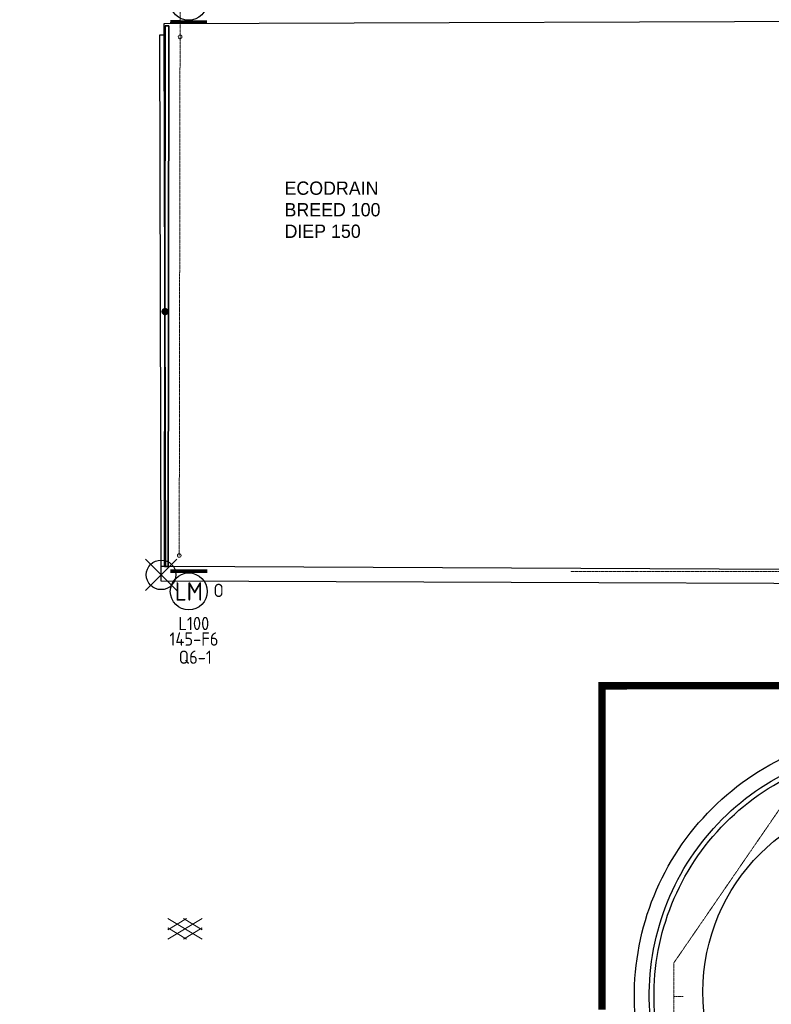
# Model space of a CAD drawing. Header units: metres. Extents: x -270273 to 328371, y -146885 to 591473.
# Tile 268 of 473: x -121995 to -101655, y 397309 to 423948. Entities that reach past the tile are written whole.
import ezdxf
from ezdxf.enums import TextEntityAlignment as Align
from ezdxf.lldxf.tags import DXFTag

# ---------------------------------------------------------------- set-up
doc = ezdxf.new("R2010")
doc.units = ezdxf.units.M
doc.linetypes.add('DASHED', pattern=[19.05, 12.7, -6.35])
doc.linetypes.add('RI-AWZI_TERREINRIOLERING', pattern=[19.8, 6, -1.8, 2.4, -1.8, 1.8, -1.8, 2.4, -1.8])
doc.layers.get('0').update_dxf_attribs({"color": 151})
for name, color, linetype in [('B-ME-IE-VERLICHTING-G', 253, 'Continuous'), ('B-XX-OG-BEBOUWING-G', 1, 'Continuous'), ('B-XX-RI-AWZI_DRAINAGE-T25_HDSR', 7, 'Continuous'), ('B-XX-VH-KANTVERHARDING-G', 253, 'Continuous'), ('B-XX-VH-MOLGOOT-V', 60, 'Continuous')]:
    doc.layers.add(name, color=color, linetype=linetype)
doc.layers.add('B-XX-KL-ELEKTRA-G_HDSR', color=190, linetype='HDSR_Elektra', transparency=0.5)
for name, color, linetype, lineweight in [('B-XX-RI-AWZI_DRAINAGE-G_HDSR', 90, 'HDSR_Drainage', 35), ('B-XX-RI-AWZI_TERREINRIOLERING-G', 211, 'RI-AWZI_TERREINRIOLERING', 18), ('B-XX-VH-VERHARDING-V', 253, 'Continuous', 18)]:
    doc.layers.add(name, color=color, linetype=linetype, lineweight=lineweight)
doc.styles.add('BURO-018', font='Isocp.shx', dxfattribs={"height": 360})
doc.styles.add('BURO-025', font='Isocp.shx', dxfattribs={"height": 500})
doc.styles.get("Standard").update_dxf_attribs({"font": 'iv-font.shx'})
doc.styles.add('TAUW-ISOCP', font='tcb_isocp.shx')
tags = doc.linetypes.add('HDSR_Drainage', pattern='A,25,-2,["DR",Standard,S=1.5,R=0,X=0,Y=-0.75],-5', length=32).pattern_tags.tags
tags[6] = DXFTag(74, 10)
tags = doc.linetypes.add('HDSR_Elektra', pattern='A,25,-2,["E",Standard,S=1.5,R=0,X=0,Y=-0.75],-4', length=31).pattern_tags.tags
tags[6] = DXFTag(74, 10)

# ---------------------------------------------------------------- blocks, each defined once
blk = doc.blocks.new('ASFALT')
at = {"layer": 'B-XX-VH-VERHARDING-V', "color": 251}
for p, q in [((0.042, 0.28), (-0.467, -0.025)), ((0.467, -0.025), (-0.042, 0.28)), ((-0.467, 0.025), (0.042, -0.28)), ((-0.042, -0.28), (0.467, 0.025))]:
    blk.add_line(p, q, dxfattribs=at)
for points in [[(0.467, -0.28), (-0.467, 0.28)], [(-0.467, -0.28), (0.467, 0.28)]]:
    blk.add_lwpolyline(points, dxfattribs=at)
blk = doc.blocks.new('E00172')
at = {"color": 0, "linetype": 'Continuous', "const_width": 0.5}
blk.add_lwpolyline([(-2.5, 0.75), (2.5, 0.75)], dxfattribs=at)
at = {"color": 0, "linetype": 'Continuous'}
blk.add_circle((0, 3.5), 2.5, dxfattribs=at)
at = {"color": 0, "linetype": 'Continuous', "style": 'BURO-018'}
for tag, p in [('E_GKAST', (0, 11.5)), ('E_GROEP', (0, 8.5)), ('E_SGROEP', (4.5, 8.5)), ('E_ARMCODE', (0, 3.5)), ('E_SLET', (4.5, 2.5))]:
    blk.add_attdef(tag, text='', height=1.8, dxfattribs=at).set_placement(p, align=Align.MIDDLE)

msp = doc.modelspace()

# ---------------------------------------------------------------- linework, layer by layer
at = {"layer": 'B-ME-IE-VERLICHTING-G'}
msp.add_lwpolyline([(-117743.9273, 409351.6211), (-118592.2653, 408503.7176), (-118168.0963, 408927.6694), (-118592.048, 409351.8384), (-117744.1446, 408503.5004)], dxfattribs=at)
msp.add_circle((-118168.0963, 408927.6694), 399.808, dxfattribs=at)
at = {"layer": 'B-XX-KL-ELEKTRA-G_HDSR', "linetype": 'DASHED', "const_width": 200}
msp.add_lwpolyline([(-88427.2626, 411646.212), (-88426.0271, 405930.136), (-106235.4592, 405926.2865), (-106233.5659, 397166.7371)], dxfattribs=at)
at = {"layer": 'B-XX-OG-BEBOUWING-G'}
msp.add_lwpolyline([(-97307.5265, 416177.3488), (-97448.7638, 409052.282), (-118046.5876, 409155.5593), (-118083.7909, 423841.611), (-97507.8732, 423917.694), (-97425.6974, 423543.8663), (-93499.044, 423547.2522), (-74625.0142, 423434.6281), (-74605.8495, 411646.4293), (-76293.7714, 411641.4637), (-76299.4596, 411836.8547), (-81635.4268, 411853.5543), (-81638.9079, 416234.059), (-94643.5273, 416186.6132)], close=True, dxfattribs=at)
msp.add_circle((-98230.749, 397649.4379), 5274.4446, dxfattribs=at)
at = {"layer": 'B-XX-RI-AWZI_DRAINAGE-G_HDSR'}
for p, q in [((-118055.1325, 423786.3544), (-118078.234, 409152.7431)), ((-117955.1325, 423786.3374), (-118055.1325, 423786.3544)), ((-117978.234, 409152.7261), (-117955.1325, 423786.3374)), ((-118078.234, 409152.7431), (-117978.234, 409152.7261))]:
    msp.add_line(p, q, dxfattribs=at)
at = {"layer": 'B-XX-RI-AWZI_DRAINAGE-T25_HDSR', "flags": 128}
msp.add_lwpolyline([(-118059.731, 416050.4808, 0, 0, 0), (-118118.1788, 415969.3398, 0, 76.52, 0), (-118113.7251, 415975.5227, 76.52, 141.44, 0), (-118101.0653, 415993.0979, 141.44, 184.76, 0), (-118082.0931, 416019.4362, 184.76, 200, 0), (-118059.731, 416050.4808, 200, 184.76, 0), (-118037.3689, 416081.5253, 184.76, 141.44, 0), (-118018.3968, 416107.8637, 141.44, 76.52, 0), (-118005.737, 416125.4388, 76.52, 0, 0), (-118001.2833, 416131.6218, 0, 0, 0), (-118059.731, 416050.4808, 0, 0, 0), (-115654.4198, 419389.6897, 0, 0, 0), (-115187.0628, 419389.7907, 0, 0, 0)], format="xyseb", dxfattribs=at)
at = {"layer": 'B-XX-RI-AWZI_TERREINRIOLERING-G'}
for points in [[(-117678.093, 409452.585), (-117654.0524, 424234.9503)], [(-104294.0149, 397520.2445), (-104293.0221, 392927.0836), (-106292.5898, 390926.6514), (-128644.1776, 390921.8202)], [(-104044.0149, 397520.2985), (-104294.0149, 397520.2445)]]:
    msp.add_lwpolyline(points, dxfattribs=at)
msp.add_lwpolyline([(-97119.7907, 410649.3202), (-97119.5009, 409308.3349, -0.197293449), (-97138.0994, 409263.0075), (-97360.8789, 409037.3367, -0.2005322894), (-97406.7664, 409018.1501), (-107093.228, 409016.0564)], format="xyb", dxfattribs=at)
at = {"layer": 'B-XX-RI-AWZI_TERREINRIOLERING-G', "flags": 128}
msp.add_lwpolyline([(-100466.2828, 403475.1486), (-100702.0223, 403391.9208), (-100937.7619, 403308.693), (-104294.2111, 398428.0417), (-104294.0149, 397520.2445)], dxfattribs=at)
at = {"layer": 'B-XX-RI-AWZI_TERREINRIOLERING-G'}
for centre in [(-117655.275, 423483.1963), (-117678.093, 409452.585)]:
    msp.add_circle(centre, 50, dxfattribs=at)
at = {"layer": 'B-XX-VH-KANTVERHARDING-G'}
msp.add_lwpolyline([(-118046.5868, 409155.2556), (-118166.5872, 409155.2553), (-118203.0343, 423542.7988), (-118083.0347, 423543.1028), (-118046.5876, 409155.5593)], dxfattribs=at)
for points in [[(-129601.6111, 391889.7455), (-120899.205, 391772.3174), (-104810.7864, 391555.2244), (-104803.7791, 396956.0072, -0.4205144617), (-98636.7063, 404156.5907), (-88324.3649, 404057.8176), (-81615.5195, 404078.459), (-81581.7059, 409182.3168), (-89741.3674, 409182.2989), (-97443.8675, 409182.282)], [(-139279.2241, 388787.7045), (-139298.203, 391304.8274, -0.4541330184), (-138367.1851, 392138.0378), (-120897.4509, 391902.3056), (-104940.6155, 391686.9881), (-104933.7865, 396950.4029, -0.4204769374), (-98640.3798, 404286.6319), (-88323.9423, 404187.8195), (-81744.6637, 404208.0623), (-81712.5701, 409052.3165), (-89741.3672, 409052.2989), (-97448.7638, 409052.282)]]:
    msp.add_lwpolyline(points, format="xyb", dxfattribs=at)
at = {"layer": 'B-XX-VH-MOLGOOT-V'}
msp.add_lwpolyline([(-139673.2861, 387998.6524), (-139698.1859, 391301.0447, -0.4480398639), (-138342.1018, 392537.7357), (-120892.0539, 392302.2692), (-105340.0898, 392092.4149), (-105333.8088, 396933.4991, -0.4203679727), (-98651.3928, 404686.7557), (-88322.6421, 404587.8254), (-82142.0305, 404606.8416), (-82115.2289, 408652.3157), (-89742.0963, 408652.2989), (-118163.8441, 408755.9844), (-118163.845, 409162.5429)], format="xyb", dxfattribs=at)

# ---------------------------------------------------------------- block references
at = {"layer": 'B-ME-IE-VERLICHTING-G'}
ref = msp.add_blockref('E00172', (-117422.8968, 423735.2711), dxfattribs=dict(at, xscale=200.0000000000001, yscale=200.0000000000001, zscale=200.0000000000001, rotation=359.9350771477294))
ref.add_attrib('E_ARMCODE', 'LM', dxfattribs={"layer": '0', "color": 2, "linetype": 'Continuous', "height": 500, "rotation": 0.01238369, "style": 'BURO-025'}).set_placement((-117422.1036, 424435.2707), align=Align.MIDDLE)
ref.add_attrib('E_SLET', 'O', dxfattribs={"layer": '0', "color": 1, "linetype": 'Continuous', "height": 360, "rotation": 0.01238369, "style": 'BURO-018'}).set_placement((-118229.7349, 424407.3536), align=Align.MIDDLE)
ref.add_attrib('E_GROEP', '145-F6', dxfattribs={"layer": '0', "color": 1, "linetype": 'Continuous', "height": 360, "rotation": 0.01238369, "style": 'BURO-018'}).set_placement((-117599.0816, 425723.4851), align=Align.MIDDLE)
ref.add_attrib('E_GKAST', 'L100', dxfattribs={"layer": '0', "color": 1, "linetype": 'Continuous', "height": 360, "rotation": 0.01238369, "style": 'BURO-018'}).set_placement((-117679.1085, 426185.048), align=Align.MIDDLE)
ref.add_attrib('E_SGROEP', 'Q6-1', dxfattribs={"layer": '0', "color": 1, "linetype": 'Continuous', "height": 360, "rotation": 0.01238369, "style": 'BURO-018'}).set_placement((-117597.037, 425302.7131), align=Align.MIDDLE)
ref = msp.add_blockref('E00172', (-117417.8618, 409180.4081), dxfattribs=dict(at, xscale=200, yscale=200, zscale=200, rotation=179.9350771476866))
ref.add_attrib('E_ARMCODE', 'LM', dxfattribs={"layer": '0', "color": 2, "linetype": 'Continuous', "height": 500, "rotation": 0.01238369, "style": 'BURO-025'}).set_placement((-117418.655, 408480.4086), align=Align.MIDDLE)
ref.add_attrib('E_SLET', 'O', dxfattribs={"layer": '0', "color": 1, "linetype": 'Continuous', "height": 360, "rotation": 0.01238369, "style": 'BURO-018'}).set_placement((-116611.0237, 408508.3257), align=Align.MIDDLE)
ref.add_attrib('E_GROEP', '145-F6', dxfattribs={"layer": '0', "color": 1, "linetype": 'Continuous', "height": 360, "rotation": 0.01238369, "style": 'BURO-018'}).set_placement((-117279.2531, 407192.186), align=Align.MIDDLE)
ref.add_attrib('E_GKAST', 'L100', dxfattribs={"layer": '0', "color": 1, "linetype": 'Continuous', "height": 360, "rotation": 0.01238369, "style": 'BURO-018'}).set_placement((-117282.6612, 407612.6987), align=Align.MIDDLE)
ref.add_attrib('E_SGROEP', 'Q6-1', dxfattribs={"layer": '0', "color": 1, "linetype": 'Continuous', "height": 360, "rotation": 0.01238369, "style": 'BURO-018'}).set_placement((-117243.5244, 406700.6296), align=Align.MIDDLE)
at = {"layer": 'B-XX-VH-VERHARDING-V', "xscale": 1000, "yscale": 1000, "zscale": 1000, "rotation": 0.01238424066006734}
msp.add_blockref('ASFALT', (-117520.0024, 399353.326), dxfattribs=at)

# ---------------------------------------------------------------- texts
at = {"layer": 'B-XX-RI-AWZI_DRAINAGE-T25_HDSR', "style": 'TAUW-ISOCP'}
for s, p in [('ECODRAIN', (-114827.024, 419209.8685)), ('BREED 100', (-114826.898, 418627.0285)), ('DIEP 150', (-114826.772, 418044.1885))]:
    msp.add_text(s, height=360, rotation=0.01238369, dxfattribs=at).set_placement(p)

doc.saveas('drawing.dxf')
